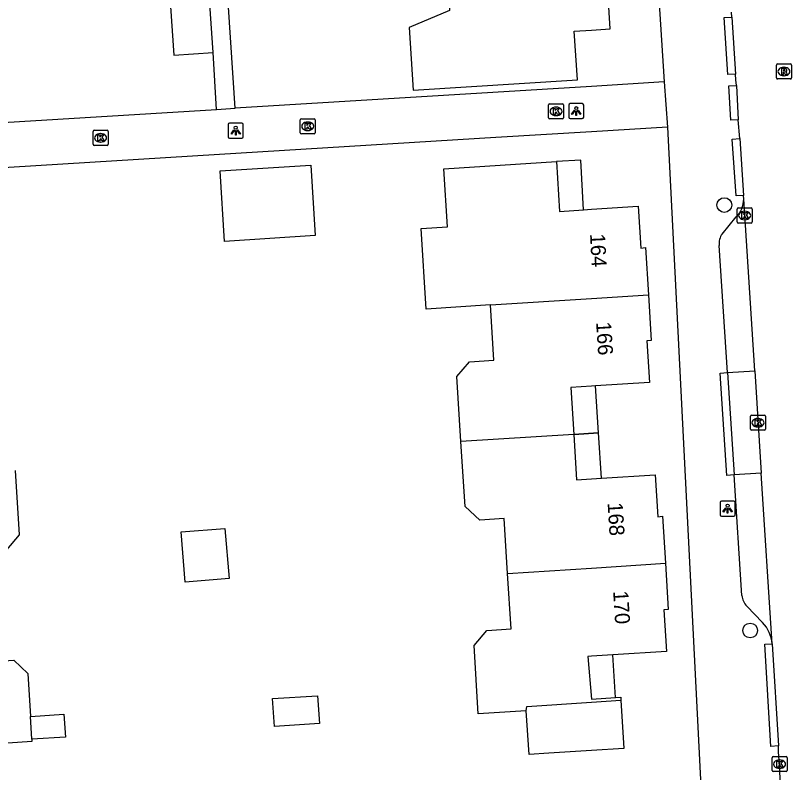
# Model space of a CAD drawing. Extents: x 159628 to 160723, y 388176 to 389416.
# Drawn here: x 160461.7 to 160513.3, y 388377.4 to 388427.7 of the extents above; entities that cross this region are included whole.
import ezdxf

# ---------------------------------------------------------------- set-up
doc = ezdxf.new("R2010")
doc.units = 0
for name, color, linetype in [('IMGEO_Boom', 7, 'Continuous'), ('IMGEO_Kolk', 7, 'Continuous'), ('IMGEO_Lichtpunt', 7, 'Continuous'), ('IMGEO_Muur', 7, 'Continuous'), ('IMGEO_Pand', 7, 'Continuous'), ('IMGEO_Pand_nummerreeks', 7, 'Continuous'), ('IMGEO_Pand_overbouw', 7, 'Continuous'), ('IMGEO_Parkeervlak_open', 7, 'Continuous'), ('IMGEO_Rijbaan_lokaal_gesloten', 7, 'Continuous'), ('IMGEO_Rioolput', 7, 'Continuous'), ('IMGEO_Voetpad_open', 7, 'Continuous')]:
    doc.layers.add(name, color=color, linetype=linetype)

msp = doc.modelspace()

# ---------------------------------------------------------------- linework, layer by layer
at = {"layer": 'IMGEO_Boom'}
for centre in [(160508.821, 388415.113), (160510.538, 388386.857)]:
    msp.add_circle(centre, 0.489, dxfattribs=at)
at = {"layer": 'IMGEO_Kolk'}
for p, q in [((160497.14, 388420.911), (160497.14, 388421.763)), ((160497.215, 388421.837), (160498.067, 388421.837)), ((160497.628, 388421.617), (160497.653, 388421.617)), ((160498.141, 388421.763), (160498.141, 388420.911)), ((160497.651, 388421.057), (160497.626, 388421.057)), ((160480.643, 388419.919), (160480.643, 388420.771)), ((160480.718, 388420.845), (160481.57, 388420.845)), ((160481.131, 388420.625), (160481.156, 388420.625)), ((160481.644, 388420.771), (160481.644, 388419.919)), ((160498.067, 388420.837), (160497.215, 388420.837)), ((160466.879, 388419.151), (160466.879, 388420.003)), ((160466.954, 388420.077), (160467.806, 388420.077)), ((160467.88, 388420.003), (160467.88, 388419.151)), ((160481.154, 388420.065), (160481.129, 388420.065)), ((160467.367, 388419.857), (160467.392, 388419.857)), ((160481.57, 388419.845), (160480.718, 388419.845)), ((160467.806, 388419.077), (160466.954, 388419.077)), ((160467.39, 388419.297), (160467.365, 388419.297)), ((160509.674, 388413.995), (160509.674, 388414.847)), ((160509.749, 388414.921), (160510.601, 388414.921)), ((160510.675, 388414.847), (160510.675, 388413.995)), ((160510.162, 388414.701), (160510.187, 388414.701)), ((160510.601, 388413.921), (160509.749, 388413.921)), ((160510.185, 388414.141), (160510.16, 388414.141)), ((160510.558, 388400.231), (160510.558, 388401.083)), ((160510.633, 388401.157), (160511.485, 388401.157)), ((160511.046, 388400.937), (160511.071, 388400.937)), ((160511.559, 388401.083), (160511.559, 388400.231)), ((160511.069, 388400.377), (160511.044, 388400.377)), ((160511.485, 388400.157), (160510.633, 388400.157)), ((160511.993, 388377.559), (160511.993, 388378.411)), ((160512.068, 388378.485), (160512.92, 388378.485)), ((160512.481, 388378.265), (160512.506, 388378.265)), ((160512.994, 388378.411), (160512.994, 388377.559)), ((160512.504, 388377.705), (160512.479, 388377.705)), ((160512.92, 388377.485), (160512.068, 388377.485))]:
    msp.add_line(p, q, dxfattribs=at)
for points in [[(160497.14, 388420.911), (160497.14, 388421.763)], [(160497.215, 388421.837), (160498.067, 388421.837)], [(160497.461, 388421.537), (160497.584, 388421.537), (160497.584, 388421.386), (160497.714, 388421.537), (160497.878, 388421.537), (160497.732, 388421.386), (160497.885, 388421.137), (160497.733, 388421.137), (160497.648, 388421.301), (160497.584, 388421.234), (160497.584, 388421.137), (160497.461, 388421.137), (160497.461, 388421.537)], [(160498.141, 388421.763), (160498.141, 388420.911)], [(160480.643, 388419.919), (160480.643, 388420.771)], [(160480.718, 388420.845), (160481.57, 388420.845)], [(160480.964, 388420.545), (160481.087, 388420.545), (160481.087, 388420.394), (160481.217, 388420.545), (160481.381, 388420.545), (160481.235, 388420.394), (160481.388, 388420.145), (160481.236, 388420.145), (160481.151, 388420.309), (160481.087, 388420.242), (160481.087, 388420.145), (160480.964, 388420.145), (160480.964, 388420.545)], [(160481.644, 388420.771), (160481.644, 388419.919)], [(160498.067, 388420.837), (160497.215, 388420.837)], [(160466.879, 388419.151), (160466.879, 388420.003)], [(160466.954, 388420.077), (160467.806, 388420.077)], [(160467.88, 388420.003), (160467.88, 388419.151)], [(160467.2, 388419.777), (160467.323, 388419.777), (160467.323, 388419.626), (160467.453, 388419.777), (160467.617, 388419.777), (160467.471, 388419.626), (160467.624, 388419.377), (160467.472, 388419.377), (160467.387, 388419.541), (160467.323, 388419.474), (160467.323, 388419.377), (160467.2, 388419.377), (160467.2, 388419.777)], [(160481.57, 388419.845), (160480.718, 388419.845)], [(160467.806, 388419.077), (160466.954, 388419.077)], [(160509.674, 388413.995), (160509.674, 388414.847)], [(160509.749, 388414.921), (160510.601, 388414.921)], [(160510.675, 388414.847), (160510.675, 388413.995)], [(160509.995, 388414.621), (160510.118, 388414.621), (160510.118, 388414.47), (160510.248, 388414.621), (160510.412, 388414.621), (160510.266, 388414.47), (160510.419, 388414.221), (160510.267, 388414.221), (160510.182, 388414.385), (160510.118, 388414.318), (160510.118, 388414.221), (160509.995, 388414.221), (160509.995, 388414.621)], [(160510.601, 388413.921), (160509.749, 388413.921)], [(160510.558, 388400.231), (160510.558, 388401.083)], [(160510.633, 388401.157), (160511.485, 388401.157)], [(160510.879, 388400.857), (160511.002, 388400.857), (160511.002, 388400.706), (160511.132, 388400.857), (160511.296, 388400.857), (160511.15, 388400.706), (160511.303, 388400.457), (160511.151, 388400.457), (160511.066, 388400.621), (160511.002, 388400.554), (160511.002, 388400.457), (160510.879, 388400.457), (160510.879, 388400.857)], [(160511.559, 388401.083), (160511.559, 388400.231)], [(160511.485, 388400.157), (160510.633, 388400.157)], [(160511.993, 388377.559), (160511.993, 388378.411)], [(160512.068, 388378.485), (160512.92, 388378.485)], [(160512.314, 388378.185), (160512.437, 388378.185), (160512.437, 388378.034), (160512.567, 388378.185), (160512.731, 388378.185), (160512.585, 388378.034), (160512.738, 388377.785), (160512.586, 388377.785), (160512.501, 388377.949), (160512.437, 388377.882), (160512.437, 388377.785), (160512.314, 388377.785), (160512.314, 388378.185)], [(160512.994, 388378.411), (160512.994, 388377.559)], [(160512.92, 388377.485), (160512.068, 388377.485)]]:
    msp.add_lwpolyline(points, dxfattribs=at)
for centre, start, end in [((160497.217, 388421.761), 91.552, 178.448), ((160497.217, 388421.761), 91.552, 178.448), ((160498.065, 388421.761), 1.552, 88.448), ((160498.065, 388421.761), 1.552, 88.448), ((160480.72, 388420.769), 91.552, 178.448), ((160480.72, 388420.769), 91.552, 178.448), ((160481.568, 388420.769), 1.552, 88.448), ((160481.568, 388420.769), 1.552, 88.448), ((160497.217, 388420.913), 181.552, 268.448), ((160497.217, 388420.913), 181.552, 268.448), ((160498.065, 388420.913), 271.552, 358.448), ((160498.065, 388420.913), 271.552, 358.448), ((160466.956, 388420.001), 91.552, 178.448), ((160466.956, 388420.001), 91.552, 178.448), ((160467.804, 388420.001), 1.552, 88.448), ((160467.804, 388420.001), 1.552, 88.448), ((160480.72, 388419.921), 181.552, 268.448), ((160480.72, 388419.921), 181.552, 268.448), ((160481.568, 388419.921), 271.552, 358.448), ((160481.568, 388419.921), 271.552, 358.448), ((160466.956, 388419.153), 181.552, 268.448), ((160466.956, 388419.153), 181.552, 268.448), ((160467.804, 388419.153), 271.552, 358.448), ((160467.804, 388419.153), 271.552, 358.448), ((160509.751, 388414.845), 91.552, 178.448), ((160509.751, 388414.845), 91.552, 178.448), ((160510.599, 388414.845), 1.552, 88.448), ((160510.599, 388414.845), 1.552, 88.448), ((160509.751, 388413.997), 181.552, 268.448), ((160509.751, 388413.997), 181.552, 268.448), ((160510.599, 388413.997), 271.552, 358.448), ((160510.599, 388413.997), 271.552, 358.448), ((160510.635, 388401.081), 91.552, 178.448), ((160510.635, 388401.081), 91.552, 178.448), ((160511.483, 388401.081), 1.552, 88.448), ((160511.483, 388401.081), 1.552, 88.448), ((160510.635, 388400.233), 181.552, 268.448), ((160510.635, 388400.233), 181.552, 268.448), ((160511.483, 388400.233), 271.552, 358.448), ((160511.483, 388400.233), 271.552, 358.448), ((160512.07, 388378.409), 91.552, 178.448), ((160512.07, 388378.409), 91.552, 178.448), ((160512.918, 388378.409), 1.552, 88.448), ((160512.918, 388378.409), 1.552, 88.448), ((160512.07, 388377.561), 181.552, 268.448), ((160512.07, 388377.561), 181.552, 268.448), ((160512.918, 388377.561), 271.552, 358.448), ((160512.918, 388377.561), 271.552, 358.448)]:
    msp.add_arc(centre, 0.0765, start, end, dxfattribs=at)
for centre, major_axis, ratio, start_param, end_param in [((160497.627, 388421.337), (-0.387, 0.002), 0.722429, 4.712389, 7.853982), ((160497.652, 388421.337), (-0.39, 0.002), 0.717154, 1.570796, 4.712389), ((160481.13, 388420.345), (-0.387, 0.002), 0.722429, 4.712389, 7.853982), ((160481.155, 388420.345), (-0.39, 0.002), 0.717154, 1.570796, 4.712389), ((160467.366, 388419.577), (-0.387, 0.002), 0.722429, 4.712389, 7.853982), ((160467.391, 388419.577), (-0.39, 0.002), 0.717154, 1.570796, 4.712389), ((160510.161, 388414.421), (-0.387, 0.002), 0.722429, 4.712389, 7.853982), ((160510.186, 388414.421), (-0.39, 0.002), 0.717154, 1.570796, 4.712389), ((160511.045, 388400.657), (-0.387, 0.002), 0.722429, 4.712389, 7.853982), ((160511.07, 388400.657), (-0.39, 0.002), 0.717154, 1.570796, 4.712389), ((160512.48, 388377.985), (-0.387, 0.002), 0.722429, 4.712389, 7.853982), ((160512.505, 388377.985), (-0.39, 0.002), 0.717154, 1.570796, 4.712389)]:
    msp.add_ellipse(centre, major_axis=major_axis, ratio=ratio, start_param=start_param, end_param=end_param, dxfattribs=at)
at = {"layer": 'IMGEO_Lichtpunt'}
for p, q in [((160498.484, 388421.757), (160498.484, 388420.95)), ((160498.484, 388421.757), (160498.484, 388420.95)), ((160499.386, 388421.852), (160498.578, 388421.852)), ((160499.386, 388421.852), (160498.578, 388421.852)), ((160499.48, 388420.95), (160499.48, 388421.757)), ((160499.48, 388420.95), (160499.48, 388421.757)), ((160475.859, 388420.453), (160475.859, 388419.646)), ((160475.859, 388420.453), (160475.859, 388419.646)), ((160476.761, 388420.548), (160475.953, 388420.548)), ((160476.761, 388420.548), (160475.953, 388420.548)), ((160476.855, 388419.646), (160476.855, 388420.453)), ((160476.855, 388419.646), (160476.855, 388420.453)), ((160498.578, 388420.856), (160499.386, 388420.856)), ((160498.578, 388420.856), (160499.386, 388420.856)), ((160475.953, 388419.552), (160476.761, 388419.552)), ((160475.953, 388419.552), (160476.761, 388419.552)), ((160508.541, 388395.352), (160508.541, 388394.545)), ((160508.541, 388395.352), (160508.541, 388394.545)), ((160509.443, 388395.447), (160508.635, 388395.447)), ((160509.443, 388395.447), (160508.635, 388395.447)), ((160509.537, 388394.545), (160509.537, 388395.352)), ((160509.537, 388394.545), (160509.537, 388395.352)), ((160508.635, 388394.451), (160509.443, 388394.451)), ((160508.635, 388394.451), (160509.443, 388394.451))]:
    msp.add_line(p, q, dxfattribs=at)
for points in [[(160498.858, 388421.421), (160498.897, 388421.393), (160498.709, 388421.131), (160498.671, 388421.158), (160498.858, 388421.421)], [(160498.96, 388421.373), (160499.007, 388421.373), (160499.007, 388421.051), (160498.96, 388421.051), (160498.96, 388421.373)], [(160499.07, 388421.393), (160499.108, 388421.42), (160499.295, 388421.158), (160499.256, 388421.13), (160499.07, 388421.393)], [(160476.233, 388420.117), (160476.272, 388420.089), (160476.084, 388419.827), (160476.046, 388419.854), (160476.233, 388420.117)], [(160476.335, 388420.069), (160476.382, 388420.069), (160476.382, 388419.747), (160476.335, 388419.747), (160476.335, 388420.069)], [(160476.445, 388420.089), (160476.483, 388420.116), (160476.67, 388419.854), (160476.631, 388419.826), (160476.445, 388420.089)], [(160508.915, 388395.016), (160508.954, 388394.988), (160508.766, 388394.726), (160508.728, 388394.753), (160508.915, 388395.016)], [(160509.017, 388394.968), (160509.064, 388394.968), (160509.064, 388394.646), (160509.017, 388394.646), (160509.017, 388394.968)], [(160509.127, 388394.988), (160509.165, 388395.015), (160509.352, 388394.753), (160509.313, 388394.725), (160509.127, 388394.988)]]:
    msp.add_lwpolyline(points, dxfattribs=at)
for centre in [(160498.983, 388421.555), (160476.358, 388420.251), (160509.04, 388395.15)]:
    msp.add_circle(centre, 0.0994, dxfattribs=at)
for centre, start, end in [((160498.578, 388421.757), 90, 180), ((160498.578, 388421.757), 90, 180), ((160499.386, 388421.757), 0, 90), ((160499.386, 388421.757), 0, 90), ((160498.578, 388420.95), 180, 270), ((160498.578, 388420.95), 180, 270), ((160499.386, 388420.95), 270, 0), ((160499.386, 388420.95), 270, 360), ((160475.953, 388420.453), 90, 180), ((160475.953, 388420.453), 90, 180), ((160476.761, 388420.453), 0, 90), ((160476.761, 388420.453), 0, 90), ((160475.953, 388419.646), 180, 270), ((160475.953, 388419.646), 180, 270), ((160476.761, 388419.646), 270, 0), ((160476.761, 388419.646), 270, 360), ((160508.635, 388395.352), 90, 180), ((160508.635, 388395.352), 90, 180), ((160509.443, 388395.352), 0, 90), ((160509.443, 388395.352), 0, 90), ((160508.635, 388394.545), 180, 270), ((160508.635, 388394.545), 180, 270), ((160509.443, 388394.545), 270, 0), ((160509.443, 388394.545), 270, 360)]:
    msp.add_arc(centre, 0.0946, start, end, dxfattribs=at)
at = {"layer": 'IMGEO_Muur'}
msp.add_lwpolyline([(160493.644, 388419.591), (160475.279, 388418.463)], dxfattribs=at)
at = {"layer": 'IMGEO_Pand'}
for points in [[(160490.307, 388432.019), (160490.568, 388428.026), (160487.886, 388426.914), (160488.158, 388422.749), (160499.07, 388423.424), (160498.84, 388426.652), (160500, 388426.735), (160501.229, 388426.821), (160501.029, 388430.098), (160501.444, 388430.129), (160501.276, 388432.703)], [(160472.036, 388428.29), (160472.246, 388425.071), (160474.857, 388425.241)], [(160474.857, 388425.241), (160474.648, 388428.458)], [(160493.277, 388408.482), (160489.017, 388408.21), (160488.677, 388413.558), (160490.423, 388413.669), (160490.178, 388417.522), (160497.676, 388418.001), (160497.875, 388414.692), (160499.467, 388414.798), (160500, 388414.833), (160503.092, 388415.038), (160503.266, 388412.254), (160503.586, 388412.285), (160503.779, 388409.153)], [(160475.622, 388412.702), (160475.324, 388417.376), (160481.345, 388417.761), (160481.644, 388413.087), (160475.622, 388412.702)], [(160493.277, 388408.482), (160500, 388408.912), (160503.779, 388409.153)], [(160503.779, 388409.153), (160503.967, 388406.115), (160503.668, 388406.096), (160503.844, 388403.333), (160500.272, 388403.107), (160500, 388403.09), (160498.614, 388403.002), (160498.813, 388399.877)], [(160491.323, 388399.409), (160491.05, 388403.724), (160491.893, 388404.71), (160493.509, 388404.812), (160493.277, 388408.482)], [(160498.813, 388399.877), (160491.323, 388399.409)], [(160498.813, 388399.877), (160499.005, 388396.866), (160500, 388396.929), (160500.661, 388396.971), (160504.235, 388397.197), (160504.405, 388394.406), (160504.714, 388394.444), (160504.905, 388391.322)], [(160494.416, 388390.634), (160494.185, 388394.291), (160492.569, 388394.19), (160491.596, 388395.102), (160491.323, 388399.409)], [(160461.695, 388397.484), (160461.961, 388393.216), (160461.126, 388392.212), (160459.509, 388392.11), (160459.74, 388388.42)], [(160473.003, 388390.07), (160472.736, 388393.403), (160475.645, 388393.636), (160475.912, 388390.303), (160473.003, 388390.07)], [(160494.416, 388390.634), (160500, 388391), (160504.905, 388391.322)], [(160504.905, 388391.322), (160505.094, 388388.246), (160504.795, 388388.227), (160504.97, 388385.471), (160501.408, 388385.246), (160500, 388385.157), (160499.754, 388385.141), (160500, 388382.299), (160501.588, 388382.4), (160501.935, 388382.422), (160501.948, 388382.222)], [(160495.664, 388381.524), (160492.477, 388381.322), (160492.19, 388385.87), (160493.033, 388386.856), (160494.649, 388386.958), (160494.416, 388390.634)], [(160459.74, 388388.42), (160459.968, 388384.775), (160461.605, 388384.878), (160462.54, 388384.003), (160462.718, 388381.153)], [(160462.813, 388379.633), (160462.822, 388379.481), (160459.902, 388379.298), (160460.086, 388376.358), (160458.797, 388376.278), (160453.806, 388375.966), (160453.596, 388379.346), (160455.38, 388379.458), (160455.202, 388382.32), (160453.542, 388382.216), (160449.978, 388381.993), (160449.806, 388384.755), (160449.508, 388384.737), (160449.344, 388387.774)], [(160481.915, 388380.681), (160478.924, 388380.492), (160478.808, 388382.341), (160481.799, 388382.529), (160481.915, 388380.681)], [(160501.948, 388382.222), (160502.151, 388379.025), (160500, 388378.889), (160497.161, 388378.709), (160495.847, 388378.626), (160495.664, 388381.524)], [(160495.664, 388381.524), (160495.692, 388381.812), (160500, 388382.094), (160501.948, 388382.222)], [(160462.718, 388381.153), (160464.949, 388381.293), (160465.044, 388379.773), (160462.813, 388379.633)], [(160462.813, 388379.633), (160462.718, 388381.153)]]:
    msp.add_lwpolyline(points, dxfattribs=at)
at = {"layer": 'IMGEO_Pand_overbouw'}
for points in [[(160499.467, 388414.798), (160499.295, 388418.103), (160497.676, 388418.001), (160497.875, 388414.692)], [(160500.272, 388403.107), (160500, 388403.09), (160498.614, 388403.002), (160498.813, 388399.877), (160500.47, 388399.982)], [(160498.813, 388399.877), (160499.005, 388396.866), (160500, 388396.929), (160500.661, 388396.971), (160500.47, 388399.982)], [(160501.588, 388382.4), (160501.408, 388385.246), (160500, 388385.157), (160499.754, 388385.141), (160500, 388382.299)]]:
    msp.add_lwpolyline(points, close=True, dxfattribs=at)
at = {"layer": 'IMGEO_Parkeervlak_open'}
for points in [[(160509.027, 388403.985), (160510.844, 388404.101)], [(160511.278, 388397.307), (160509.471, 388397.192)]]:
    msp.add_lwpolyline(points, dxfattribs=at)
at = {"layer": 'IMGEO_Rijbaan_lokaal_gesloten'}
for points in [[(160509.318, 388427.594), (160509.296, 388427.933)], [(160509.318, 388427.594), (160509.559, 388423.817)], [(160509.62, 388423.064), (160509.584, 388423.421), (160509.559, 388423.817)], [(160509.62, 388423.064), (160509.744, 388420.783)], [(160509.841, 388419.526), (160509.744, 388420.783)], [(160509.841, 388419.526), (160510.1, 388415.751)], [(160510.115, 388415.515), (160510.1, 388415.751)], [(160510.844, 388404.101), (160510.115, 388415.515)], [(160510.844, 388404.101), (160511.278, 388397.307)], [(160512.001, 388385.974), (160511.278, 388397.307)], [(160512.001, 388385.974), (160512.416, 388379.189)], [(160512.758, 388373.72), (160512.558, 388376.585), (160512.485, 388377.946), (160512.431, 388378.792), (160512.416, 388379.189)]]:
    msp.add_lwpolyline(points, dxfattribs=at)
at = {"layer": 'IMGEO_Rioolput'}
for p, q in [((160512.282, 388423.56), (160512.282, 388424.412)), ((160512.357, 388424.486), (160513.209, 388424.486)), ((160512.77, 388424.266), (160512.795, 388424.266)), ((160513.283, 388424.412), (160513.283, 388423.56)), ((160512.793, 388423.706), (160512.768, 388423.706)), ((160513.209, 388423.486), (160512.357, 388423.486))]:
    msp.add_line(p, q, dxfattribs=at)
for points in [[(160512.282, 388423.56), (160512.282, 388424.412)], [(160512.357, 388424.486), (160513.209, 388424.486)], [(160512.871, 388424.184), (160512.619, 388424.186), (160512.619, 388423.786)], [(160512.797, 388424.105), (160512.743, 388424.105), (160512.743, 388424.024)], [(160513.283, 388424.412), (160513.283, 388423.56)], [(160512.619, 388423.786), (160512.743, 388423.786), (160512.743, 388423.948), (160512.754, 388423.948)], [(160512.743, 388424.024), (160512.795, 388424.024)], [(160512.801, 388423.919), (160512.872, 388423.786), (160513.012, 388423.786), (160512.947, 388423.912)], [(160513.209, 388423.486), (160512.357, 388423.486)]]:
    msp.add_lwpolyline(points, dxfattribs=at)
for centre, radius, start, end in [((160512.359, 388424.41), 0.0765, 91.552, 178.448), ((160512.359, 388424.41), 0.0765, 91.552, 178.448), ((160512.803, 388424.009), 0.0964, 77.0061, 93.1865), ((160512.817, 388424.066), 0.0378, 276.6634, 79.6772), ((160512.87, 388424.074), 0.109, 350.3612, 89.416), ((160512.868, 388424.074), 0.112, 277.5842, 350.9817), ((160513.207, 388424.41), 0.0765, 1.552, 88.448), ((160513.207, 388424.41), 0.0765, 1.552, 88.448), ((160512.359, 388423.562), 0.0765, 181.552, 268.448), ((160512.359, 388423.562), 0.0765, 181.552, 268.448), ((160512.753, 388423.895), 0.0533, 26.0293, 88.6989), ((160512.779, 388424.213), 0.19, 274.7715, 282.9687), ((160512.852, 388423.859), 0.108, 29.5134, 73.7905), ((160513.207, 388423.562), 0.0765, 271.552, 358.448), ((160513.207, 388423.562), 0.0765, 271.552, 358.448)]:
    msp.add_arc(centre, radius, start, end, dxfattribs=at)
for centre, major_axis, ratio, start_param, end_param in [((160512.769, 388423.986), (-0.387, 0.002), 0.722429, 4.712389, 7.853982), ((160512.794, 388423.986), (-0.39, 0.002), 0.717154, 1.570796, 4.712389)]:
    msp.add_ellipse(centre, major_axis=major_axis, ratio=ratio, start_param=start_param, end_param=end_param, dxfattribs=at)
at = {"layer": 'IMGEO_Voetpad_open'}
for points in [[(160502.473, 388459.978), (160504.835, 388423.287)], [(160476.311, 388421.541), (160473.914, 388458.116), (160485.795, 388458.895)], [(160509.559, 388423.817), (160509.062, 388423.786), (160508.82, 388427.563), (160509.318, 388427.594)], [(160475.085, 388421.466), (160474.857, 388425.241)], [(160504.835, 388423.287), (160500, 388422.991), (160476.311, 388421.541)], [(160504.835, 388423.287), (160505.042, 388420.291)], [(160509.744, 388420.783), (160509.245, 388420.756), (160509.121, 388423.037), (160509.62, 388423.064)], [(160445.249, 388419.64), (160475.085, 388421.466)], [(160475.085, 388421.466), (160476.311, 388421.541)], [(160505.042, 388420.291), (160500, 388419.981), (160493.644, 388419.591), (160475.279, 388418.463), (160445.47, 388416.632)], [(160505.042, 388420.291), (160507.218, 388377.374), (160507.575, 388370.333), (160508.234, 388357.323)], [(160510.1, 388415.751), (160509.602, 388415.717), (160509.343, 388419.492), (160509.841, 388419.526)], [(160508.673, 388413.19), (160509.619, 388414.329)], [(160509.027, 388403.985), (160508.474, 388412.437)], [(160509.471, 388397.192), (160508.995, 388397.161), (160508.547, 388403.954), (160509.027, 388403.985)], [(160509.027, 388403.985), (160509.471, 388397.192)], [(160509.995, 388389.181), (160509.471, 388397.192)], [(160511.366, 388387.384), (160510.312, 388388.473)], [(160512.416, 388379.189), (160511.917, 388379.159), (160511.502, 388385.944), (160512.001, 388385.974)]]:
    msp.add_lwpolyline(points, dxfattribs=at)
for centre, radius, start, end in [((160508.423, 388415.526), 1.692, 314.9777, 359.6317), ((160509.591, 388412.545), 1.122, 144.8928, 185.5002), ((160511.092, 388389.247), 1.099, 183.4534, 224.7865), ((160509.68, 388385.777), 2.33, 4.8617, 43.6276)]:
    msp.add_arc(centre, radius, start, end, dxfattribs=at)

# ---------------------------------------------------------------- texts
at = {"layer": 'IMGEO_Pand_nummerreeks'}
for s, rotation, p in [('164', 272.8158, (160499.899, 388413.196)), ('166', 273.676, (160500.3, 388407.333)), ('168', 273.5867, (160501.064, 388395.341)), ('170', 273.5867, (160501.432, 388389.478))]:
    msp.add_text(s, height=1, rotation=rotation, dxfattribs=at).set_placement(p)

doc.saveas('drawing.dxf')
